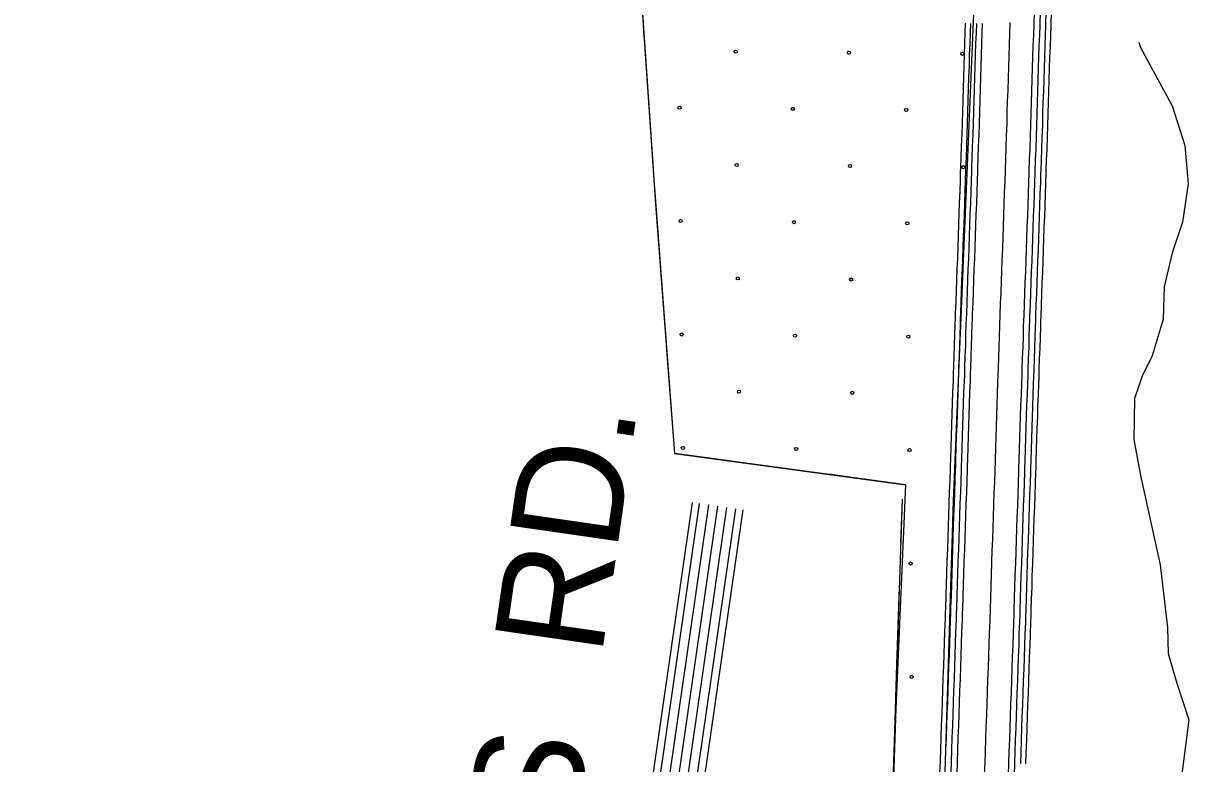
# Model space of a CAD drawing. Extents: x 1788175 to 1969470, y 584502 to 738744.
# Drawn here: x 1847057 to 1851011, y 661451 to 663962 of the extents above; entities that cross this region are included whole.
import ezdxf

# ---------------------------------------------------------------- set-up
doc = ezdxf.new("R2010")
doc.units = 0
for name, color, linetype in [('DESIGN - EROSION CONTROL - Devices', 7, 'Continuous'), ('DESIGN - ROW - Right-of-Way and Easement Labels', 7, 'Continuous'), ('DESIGN - SCRATCH - User 1', 7, 'Continuous'), ('DESIGN - TRANSPORTATION - Text', 7, 'Continuous'), ('SURVEY - CENTERLINE - Preliminary Text', 7, 'Continuous'), ('SURVEY - TRANSPORTATION - Roads', 7, 'Continuous'), ('SURVEY - VEGETATION - Features with Text', 7, 'Continuous')]:
    doc.layers.add(name, color=color, linetype=linetype)

msp = doc.modelspace()

# ---------------------------------------------------------------- linework, layer by layer
at = {"layer": 'DESIGN - EROSION CONTROL - Devices'}
for centre in [(1849473.6, 663866.2), (1849858.1, 663862.5), (1850242.7, 663858.7), (1849283.2, 663675.8), (1849667.7, 663672.1), (1850052.3, 663668.3), (1849477.3, 663481.7), (1849861.9, 663477.9), (1850246.4, 663474.2), (1849286.9, 663291.3), (1849671.4, 663287.5), (1850056, 663283.8), (1849481, 663097.1), (1849865.6, 663093.4), (1849290.6, 662906.7), (1849675.2, 662903), (1850059.7, 662899.2), (1849484.8, 662712.6), (1849869.3, 662708.8), (1849294.4, 662522.1), (1849678.9, 662518.4), (1850063.5, 662514.7), (1850067.2, 662130.1), (1850070.9, 661745.6)]:
    msp.add_circle(centre, 5.28, dxfattribs=at)
at = {"layer": 'DESIGN - SCRATCH - User 1'}
msp.add_line((1850212.8, 662343.8), (1850298.1, 664402.8), dxfattribs=at)
for points in [[(1850110.7, 664379.6), (1849123.1, 664511.3), (1849195.1, 663451), (1849195.1, 663447.4), (1849266.6, 662502.9), (1850049.5, 662397.3), (1850016.8, 661638.5), (1849989.5, 660828.9), (1849975.9, 660437.7)], [(1849975.9, 660437.7), (1850154.2, 660428.2), (1850212.8, 662343.8)]]:
    msp.add_lwpolyline(points, dxfattribs=at)
at = {"layer": 'DESIGN - TRANSPORTATION - Text'}
msp.add_lwpolyline([(1850841.1, 663897.8), (1850847.2, 663880), (1850954.6, 663682.5), (1850996.9, 663547.9), (1851009.2, 663417.6), (1850989.6, 663287.8), (1850954.4, 663184.1), (1850927, 663068.3), (1850923.6, 662958.3), (1850886.1, 662834.6), (1850853.2, 662765), (1850826.3, 662689.2), (1850824.6, 662551.1), (1850847.1, 662428.7), (1850913.2, 662125.7), (1850938.5, 661913.2), (1850941.4, 661825), (1850970.1, 661724.6), (1851010.5, 661600), (1850955.2, 661170.3), (1850790.2, 660914.1), (1850798.3, 660763.8), (1850968.5, 660473.5)], dxfattribs=at)
at = {"layer": 'SURVEY - CENTERLINE - Preliminary Text'}
for points in [[(1850485.9, 663956.3), (1850486.1, 663961.9), (1850487.2, 663999.3), (1850488.5, 664036.5), (1850489.6, 664073.5), (1850490.6, 664108.5), (1850491.9, 664146.2), (1850492.3, 664162), (1850493, 664194.2), (1850493.7, 664228.9), (1850494.8, 664265.7), (1850495.8, 664301.4), (1850497.1, 664336.7), (1850498.7, 664372.4), (1850500, 664407.8), (1850501.7, 664445.3), (1850502.1, 664455.2)], [(1850506.2, 663955.6), (1850506.4, 663961.3), (1850507.5, 663998.7), (1850508.8, 664035.8), (1850509.8, 664072.9), (1850510.9, 664107.8), (1850512.2, 664145.6), (1850512.6, 664161.6), (1850513.3, 664193.7), (1850514, 664228.4), (1850515, 664265.1), (1850516.1, 664300.7), (1850517.4, 664335.9), (1850519, 664371.5), (1850520.3, 664407), (1850521.9, 664444.4), (1850522.4, 664454.3)], [(1850526.2, 663954.9), (1850526.4, 663960.6), (1850527.4, 663998.1), (1850528.8, 664035.2), (1850529.8, 664072.3), (1850530.8, 664107.2), (1850532.2, 664145), (1850532.6, 664161.1), (1850533.3, 664193.3), (1850534, 664227.9), (1850535, 664264.6), (1850536.1, 664300.1), (1850537.3, 664335.1), (1850539, 664370.7), (1850540.3, 664406.2), (1850541.9, 664443.6), (1850542.3, 664453.4)], [(1850543.7, 663954.3), (1850543.9, 663960.1), (1850544.9, 663997.5), (1850546.3, 664034.6), (1850547.3, 664071.8), (1850548.3, 664106.6), (1850549.7, 664144.5), (1850550.1, 664160.7), (1850550.8, 664192.9), (1850551.5, 664227.5), (1850552.5, 664264.1), (1850553.5, 664299.5), (1850554.8, 664334.4), (1850556.5, 664370), (1850557.8, 664405.5), (1850559.4, 664442.8), (1850559.8, 664452.6)], [(1850237, 663461.7), (1850237.2, 663469.6), (1850238.9, 663508.8), (1850240.2, 663545.2), (1850241.6, 663586.3), (1850242.9, 663624.4), (1850243.9, 663662.4), (1850245, 663702.4), (1850246.3, 663740), (1850247.7, 663780), (1850249, 663818.1), (1850250, 663855.9), (1850251.4, 663895.2), (1850252.7, 663931.2), (1850253.8, 663962.6)], [(1850254.5, 663461.2), (1850254.7, 663469), (1850256.4, 663508.1), (1850257.7, 663544.6), (1850259, 663585.7), (1850260.4, 663623.9), (1850261.4, 663661.9), (1850262.5, 663701.8), (1850263.8, 663739.4), (1850265.2, 663779.4), (1850266.5, 663817.5), (1850267.5, 663855.4), (1850268.9, 663894.6), (1850270.2, 663930.6), (1850271.3, 663961.9)], [(1850274.5, 663460.7), (1850274.7, 663468.3), (1850276.4, 663507.4), (1850277.7, 663543.9), (1850279, 663585), (1850280.4, 663623.2), (1850281.4, 663661.4), (1850282.5, 663701.2), (1850283.8, 663738.7), (1850285.1, 663778.7), (1850286.5, 663816.9), (1850287.5, 663854.8), (1850288.9, 663893.9), (1850290.2, 663929.9), (1850291.3, 663961.3)], [(1850294.8, 663461), (1850295, 663467.6), (1850296.6, 663506.6), (1850298, 663543.2), (1850299.3, 663584.3), (1850300.6, 663622.6), (1850301.7, 663660.8), (1850302.7, 663700.6), (1850304.1, 663738), (1850305.4, 663778), (1850306.7, 663816.3), (1850307.8, 663854.1), (1850309.1, 663893.2), (1850310.5, 663929.2), (1850311.6, 663961.5)], [(1850319.6, 661455.2), (1850320.9, 661492.7), (1850322.6, 661535.6), (1850323.9, 661576), (1850325.3, 661615.3), (1850326.9, 661655.7), (1850328.2, 661693.6), (1850329.6, 661736.2), (1850330.9, 661775.8), (1850332.6, 661816.2), (1850333.9, 661856.6), (1850335, 661893.8), (1850336.6, 661935.6), (1850338, 661975.6), (1850339.3, 662015.3), (1850340.6, 662054.6), (1850341.7, 662092.1), (1850343, 662133.6), (1850344.4, 662173.3), (1850345.7, 662212.6), (1850347.1, 662251.2), (1850348.1, 662288.3), (1850349.7, 662329.1), (1850351.1, 662368), (1850352.4, 662406.6), (1850353.7, 662444.1), (1850354.8, 662480.9), (1850356.1, 662520.5), (1850357.2, 662558.4), (1850358.5, 662595.1), (1850359.8, 662632.6), (1850360.9, 662667.9), (1850362.2, 662706.5), (1850363.5, 662743.6), (1850364.5, 662768.8), (1850365.2, 662792.1), (1850366.5, 662828.8), (1850367.9, 662864.8), (1850368.9, 662901.6), (1850369.9, 662937.6), (1850371.3, 662972.6), (1850372.6, 663012.3), (1850373.9, 663049), (1850375.3, 663086.1), (1850376.9, 663123.6), (1850378.2, 663159.7), (1850379.6, 663198.3), (1850380.9, 663236.1), (1850382.2, 663274), (1850383.6, 663311.4), (1850384.9, 663347.8), (1850386.2, 663387.9), (1850387.6, 663425.7), (1850388.6, 663464.3), (1850390.3, 663502.9), (1850391.6, 663540), (1850392.9, 663581.1), (1850394.3, 663619.7), (1850395.3, 663658.3), (1850396.4, 663697.6), (1850397.7, 663734.7), (1850399, 663774.8), (1850400.4, 663813.4), (1850401.4, 663851.2), (1850402.8, 663889.8), (1850404.1, 663925.8), (1850405.4, 663964.4)], [(1850469.2, 663456.3), (1850469.3, 663461.5), (1850470.9, 663499.7), (1850472.3, 663537.2), (1850473.6, 663578.4), (1850475, 663617.2), (1850476, 663656.1), (1850477.1, 663695.1), (1850478.4, 663731.9), (1850479.7, 663772), (1850481.1, 663810.9), (1850482.1, 663848.7), (1850483.5, 663886.9), (1850484.8, 663923), (1850485.9, 663955.4)], [(1850489.5, 663455.7), (1850489.6, 663460.8), (1850491.2, 663498.9), (1850492.6, 663536.6), (1850493.9, 663577.7), (1850495.3, 663616.6), (1850496.3, 663655.6), (1850497.4, 663694.5), (1850498.7, 663731.2), (1850500, 663771.3), (1850501.4, 663810.2), (1850502.4, 663848.1), (1850503.7, 663886.2), (1850505.1, 663922.2), (1850506.2, 663954.7)], [(1850509.5, 663455.2), (1850509.6, 663460.1), (1850511.2, 663498.2), (1850512.5, 663535.9), (1850513.9, 663577.1), (1850515.3, 663616), (1850516.3, 663655.1), (1850517.3, 663693.8), (1850518.7, 663730.5), (1850520, 663770.7), (1850521.4, 663809.6), (1850522.4, 663847.5), (1850523.7, 663885.5), (1850525, 663921.5), (1850526.2, 663954)], [(1850526.9, 663454.7), (1850527.1, 663459.5), (1850528.7, 663497.5), (1850530, 663535.3), (1850531.4, 663576.5), (1850532.7, 663615.5), (1850533.8, 663654.6), (1850534.8, 663693.3), (1850536.2, 663729.9), (1850537.5, 663770.1), (1850538.9, 663809.1), (1850539.9, 663846.9), (1850541.2, 663884.9), (1850542.5, 663920.9), (1850543.7, 663953.4)], [(1850219.3, 662962.8), (1850219.9, 662978), (1850221.2, 663017.6), (1850222.6, 663054.5), (1850223.9, 663092.1), (1850225.6, 663129.7), (1850226.9, 663165.1), (1850228.2, 663203.6), (1850229.5, 663241.5), (1850230.9, 663279.3), (1850232.2, 663316.9), (1850233.5, 663353.1), (1850234.9, 663393.1), (1850236.2, 663430.4), (1850237, 663460.8)], [(1850236.8, 662962.1), (1850237.4, 662977.4), (1850238.7, 663017), (1850240.1, 663053.9), (1850241.4, 663091.5), (1850243, 663129), (1850244.3, 663164.5), (1850245.7, 663202.9), (1850247, 663240.8), (1850248.4, 663278.7), (1850249.7, 663316.3), (1850251, 663352.5), (1850252.4, 663392.5), (1850253.7, 663429.9), (1850254.5, 663460.3)], [(1850256.8, 662961.3), (1850257.4, 662976.7), (1850258.7, 663016.3), (1850260, 663053.1), (1850261.4, 663090.7), (1850263, 663128.2), (1850264.3, 663163.7), (1850265.7, 663202.2), (1850267, 663240.1), (1850268.3, 663278), (1850269.7, 663315.5), (1850271, 663351.8), (1850272.3, 663391.8), (1850273.7, 663429.3), (1850274.5, 663459.7)], [(1850277.1, 662961.5), (1850277.6, 662976), (1850279, 663015.5), (1850280.3, 663052.4), (1850281.7, 663089.9), (1850283.3, 663127.4), (1850284.6, 663163), (1850285.9, 663201.5), (1850287.3, 663239.4), (1850288.6, 663277.3), (1850289.9, 663314.8), (1850291.3, 663351.1), (1850292.6, 663391.1), (1850293.9, 663428.6), (1850294.8, 663460.1)], [(1850451.4, 662954.8), (1850452, 662969.7), (1850453.3, 663009.4), (1850454.6, 663046.1), (1850456, 663082.9), (1850457.6, 663120.4), (1850458.9, 663156.8), (1850460.3, 663195.4), (1850461.6, 663233.3), (1850462.9, 663271.1), (1850464.3, 663308.5), (1850465.6, 663345), (1850466.9, 663385.1), (1850468.3, 663423.2), (1850469.2, 663455.4)], [(1850471.7, 662954.1), (1850472.2, 662969), (1850473.6, 663008.7), (1850474.9, 663045.4), (1850476.2, 663082.1), (1850477.8, 663119.6), (1850479.2, 663156.1), (1850480.5, 663194.7), (1850481.9, 663232.5), (1850483.2, 663270.4), (1850484.5, 663307.8), (1850485.9, 663344.3), (1850487.2, 663384.4), (1850488.6, 663422.6), (1850489.4, 663454.9)], [(1850491.6, 662953.3), (1850492.2, 662968.2), (1850493.6, 663008), (1850494.9, 663044.7), (1850496.2, 663081.4), (1850497.8, 663118.8), (1850499.2, 663155.3), (1850500.5, 663194), (1850501.9, 663231.8), (1850503.2, 663269.7), (1850504.5, 663307.1), (1850505.9, 663343.6), (1850507.2, 663383.7), (1850508.6, 663422), (1850509.4, 663454.3)], [(1850509.1, 662952.6), (1850509.7, 662967.6), (1850511.1, 663007.4), (1850512.4, 663044), (1850513.7, 663080.7), (1850515.3, 663118.1), (1850516.7, 663154.7), (1850518, 663193.4), (1850519.4, 663231.2), (1850520.7, 663269.1), (1850522, 663306.5), (1850523.3, 663343), (1850524.7, 663383.1), (1850526, 663421.4), (1850526.9, 663453.9)], [(1850202.7, 662460.7), (1850203.4, 662485.6), (1850204.7, 662525.2), (1850205.8, 662563.2), (1850207.1, 662600.6), (1850208.4, 662637.5), (1850209.5, 662672.8), (1850210.8, 662711.9), (1850212.2, 662749.3), (1850213.1, 662774), (1850213.8, 662797), (1850215.2, 662834.3), (1850216.5, 662869.8), (1850217.5, 662905.9), (1850218.6, 662942.7), (1850219.3, 662961.8)], [(1850220.2, 662460.2), (1850220.9, 662485), (1850222.2, 662524.6), (1850223.3, 662562.6), (1850224.6, 662599.9), (1850225.9, 662637), (1850227, 662672.2), (1850228.3, 662711.3), (1850229.7, 662748.7), (1850230.6, 662773.4), (1850231.3, 662796.5), (1850232.7, 662833.7), (1850234, 662869.2), (1850235, 662905.4), (1850236, 662942.1), (1850236.8, 662961.2)], [(1850240.2, 662459.6), (1850240.9, 662484.4), (1850242.2, 662524), (1850243.3, 662562), (1850244.6, 662599.2), (1850245.9, 662636.3), (1850247, 662671.6), (1850248.3, 662710.5), (1850249.7, 662747.9), (1850250.6, 662772.7), (1850251.3, 662795.8), (1850252.6, 662833), (1850254, 662868.6), (1850255, 662904.8), (1850256, 662941.4), (1850256.8, 662960.4)], [(1850260.5, 662459.9), (1850261.1, 662483.8), (1850262.5, 662523.4), (1850263.5, 662561.4), (1850264.9, 662598.5), (1850266.2, 662635.7), (1850267.2, 662670.9), (1850268.6, 662709.8), (1850269.9, 662747.2), (1850270.9, 662772), (1850271.6, 662795.1), (1850272.9, 662832.2), (1850274.2, 662867.9), (1850275.3, 662904.3), (1850276.3, 662940.8), (1850277.1, 662960.6)], [(1850434.8, 662455), (1850435.5, 662478.3), (1850436.8, 662518.1), (1850437.9, 662555.8), (1850439.2, 662592.3), (1850440.5, 662630), (1850441.6, 662665.4), (1850442.9, 662703.7), (1850444.2, 662740.6), (1850445.2, 662766), (1850445.9, 662789.4), (1850447.2, 662825.9), (1850448.6, 662862.2), (1850449.6, 662899.3), (1850450.6, 662935), (1850451.4, 662954)], [(1850455.1, 662454.4), (1850455.8, 662477.7), (1850457.1, 662517.4), (1850458.2, 662555.2), (1850459.5, 662591.5), (1850460.8, 662629.4), (1850461.8, 662664.7), (1850463.2, 662703), (1850464.5, 662739.9), (1850465.5, 662765.3), (1850466.2, 662788.7), (1850467.5, 662825.1), (1850468.9, 662861.6), (1850469.9, 662898.7), (1850470.9, 662934.3), (1850471.6, 662953.2)], [(1850475.1, 662453.9), (1850475.8, 662477.1), (1850477.1, 662516.8), (1850478.1, 662554.5), (1850479.5, 662590.8), (1850480.8, 662628.7), (1850481.8, 662664.1), (1850483.2, 662702.2), (1850484.5, 662739.1), (1850485.5, 662764.6), (1850486.2, 662788.1), (1850487.5, 662824.4), (1850488.8, 662860.9), (1850489.9, 662898.2), (1850490.9, 662933.6), (1850491.6, 662952.4)], [(1850492.6, 662453.4), (1850493.3, 662476.6), (1850494.6, 662516.3), (1850495.6, 662554), (1850496.9, 662590.2), (1850498.3, 662628.1), (1850499.3, 662663.5), (1850500.7, 662701.6), (1850502, 662738.4), (1850503, 662764), (1850503.7, 662787.5), (1850505, 662823.8), (1850506.3, 662860.3), (1850507.4, 662897.7), (1850508.4, 662933), (1850509.1, 662951.8)], [(1850185.9, 661960.8), (1850186.6, 661980.7), (1850187.9, 662020.5), (1850189.2, 662059.3), (1850190.3, 662096.7), (1850191.6, 662138.6), (1850193, 662178.4), (1850194.3, 662217.8), (1850195.7, 662255.9), (1850196.7, 662293.5), (1850198.4, 662334.7), (1850199.7, 662373.2), (1850201, 662411.9), (1850202.4, 662448.9), (1850202.7, 662459.8)], [(1850203.4, 661960.2), (1850204.1, 661980.2), (1850205.4, 662019.9), (1850206.7, 662058.8), (1850207.8, 662096.2), (1850209.1, 662138.1), (1850210.5, 662177.8), (1850211.8, 662217.2), (1850213.2, 662255.4), (1850214.2, 662292.9), (1850215.9, 662334.1), (1850217.2, 662372.6), (1850218.5, 662411.3), (1850219.8, 662448.4), (1850220.2, 662459.3)], [(1850223.4, 661959.6), (1850224.1, 661979.5), (1850225.4, 662019.2), (1850226.7, 662058.2), (1850227.8, 662095.6), (1850229.1, 662137.4), (1850230.5, 662177.2), (1850231.8, 662216.5), (1850233.1, 662254.7), (1850234.2, 662292.2), (1850235.8, 662333.3), (1850237.2, 662372), (1850238.5, 662410.6), (1850239.8, 662447.7), (1850240.2, 662458.7)], [(1850243.7, 661959.8), (1850244.3, 661978.8), (1850245.7, 662018.5), (1850247, 662057.5), (1850248, 662094.9), (1850249.4, 662136.7), (1850250.7, 662176.5), (1850252.1, 662215.8), (1850253.4, 662254.1), (1850254.5, 662291.5), (1850256.1, 662332.6), (1850257.4, 662371.3), (1850258.8, 662409.9), (1850260.1, 662447.1), (1850260.5, 662459)], [(1850418, 661954), (1850418.7, 661972.9), (1850420, 662012.6), (1850421.3, 662052.1), (1850422.4, 662089.7), (1850423.7, 662130.9), (1850425.1, 662170.5), (1850426.4, 662209.8), (1850427.8, 662248.7), (1850428.8, 662285.6), (1850430.4, 662326.1), (1850431.8, 662365.2), (1850433.1, 662403.8), (1850434.5, 662441.5), (1850434.8, 662454.1)], [(1850438.3, 661953.3), (1850438.9, 661972.3), (1850440.3, 662011.9), (1850441.6, 662051.5), (1850442.7, 662089.1), (1850444, 662130.3), (1850445.3, 662169.9), (1850446.7, 662209.1), (1850448, 662248), (1850449.1, 662284.9), (1850450.7, 662325.3), (1850452, 662364.5), (1850453.4, 662403.1), (1850454.7, 662440.9), (1850455.1, 662453.5)], [(1850458.3, 661952.6), (1850458.9, 661971.6), (1850460.3, 662011.2), (1850461.6, 662050.9), (1850462.7, 662088.5), (1850464, 662129.6), (1850465.3, 662169.2), (1850466.7, 662208.4), (1850468, 662247.4), (1850469.1, 662284.2), (1850470.7, 662324.6), (1850472, 662363.8), (1850473.4, 662402.3), (1850474.7, 662440.2), (1850475.1, 662452.9)], [(1850475.8, 661952), (1850476.4, 661971), (1850477.7, 662010.6), (1850479.1, 662050.3), (1850480.1, 662087.9), (1850481.5, 662129), (1850482.8, 662168.6), (1850484.2, 662207.8), (1850485.5, 662246.8), (1850486.5, 662283.6), (1850488.2, 662323.9), (1850489.5, 662363.2), (1850490.9, 662401.7), (1850492.2, 662439.7), (1850492.6, 662452.4)], [(1850168.2, 661460.5), (1850169.6, 661498.3), (1850171.2, 661541), (1850172.5, 661581.1), (1850173.9, 661621), (1850175.5, 661661.5), (1850176.9, 661698.7), (1850178.2, 661741.1), (1850179.6, 661781.5), (1850181.2, 661821.8), (1850182.5, 661861.3), (1850183.6, 661898.8), (1850185.2, 661941.1), (1850185.9, 661959.9)], [(1850185.7, 661459.9), (1850187, 661497.6), (1850188.7, 661540.4), (1850190, 661580.5), (1850191.4, 661620.3), (1850193, 661660.8), (1850194.3, 661698.1), (1850195.7, 661740.6), (1850197.1, 661780.8), (1850198.7, 661821.2), (1850200, 661860.7), (1850201.1, 661898.3), (1850202.7, 661940.5), (1850203.4, 661959.3)], [(1850205.7, 661459.2), (1850207, 661496.9), (1850208.7, 661539.7), (1850210, 661579.9), (1850211.4, 661619.6), (1850213, 661660), (1850214.3, 661697.4), (1850215.7, 661739.9), (1850217, 661780.1), (1850218.7, 661820.4), (1850220, 661860.1), (1850221.1, 661897.6), (1850222.7, 661939.8), (1850223.4, 661958.6)], [(1850226, 661459.4), (1850227.3, 661496.1), (1850228.9, 661539), (1850230.3, 661579.2), (1850231.6, 661618.8), (1850233.3, 661659.3), (1850234.6, 661696.7), (1850236, 661739.2), (1850237.3, 661779.3), (1850239, 661819.7), (1850240.3, 661859.5), (1850241.3, 661896.9), (1850243, 661939), (1850243.7, 661958.9)], [(1850400.3, 661453.2), (1850401.6, 661489.7), (1850403.3, 661532.7), (1850404.6, 661573.3), (1850406, 661612.3), (1850407.6, 661652.7), (1850408.9, 661690.9), (1850410.3, 661733.5), (1850411.6, 661772.8), (1850413.3, 661813.2), (1850414.6, 661854.2), (1850415.7, 661891), (1850417.3, 661932.7), (1850418, 661953)], [(1850420.6, 661452.5), (1850421.9, 661488.9), (1850423.5, 661532), (1850424.9, 661572.6), (1850426.2, 661611.5), (1850427.9, 661651.9), (1850429.2, 661690.2), (1850430.6, 661732.8), (1850431.9, 661772.1), (1850433.5, 661812.5), (1850434.9, 661853.5), (1850435.9, 661890.4), (1850437.6, 661931.9), (1850438.3, 661952.4)], [(1850440.6, 661451.8), (1850441.9, 661488.2), (1850443.5, 661531.3), (1850444.9, 661571.9), (1850446.2, 661610.8), (1850447.9, 661651.1), (1850449.2, 661689.5), (1850450.6, 661732.2), (1850451.9, 661771.3), (1850453.5, 661811.8), (1850454.9, 661852.9), (1850455.9, 661889.7), (1850457.6, 661931.2), (1850458.3, 661951.7)], [(1850458.1, 661451.2), (1850459.4, 661487.5), (1850461, 661530.6), (1850462.4, 661571.3), (1850463.7, 661610.1), (1850465.3, 661650.5), (1850466.7, 661688.9), (1850468.1, 661731.6), (1850469.4, 661770.7), (1850471, 661811.1), (1850472.4, 661852.4), (1850473.4, 661889.1), (1850475.1, 661930.6), (1850475.7, 661951.1)], [(1850161.4, 661257.1), (1850161.5, 661258.9), (1850162.8, 661296.1), (1850164.2, 661338.9), (1850165.5, 661379.4), (1850166.9, 661419.8), (1850168.2, 661460.2)], [(1850178.9, 661256.4), (1850179, 661258.3), (1850180.3, 661295.5), (1850181.6, 661338.3), (1850183, 661378.8), (1850184.4, 661419.2), (1850185.7, 661459.6)], [(1850198.9, 661255.5), (1850199, 661257.5), (1850200.3, 661294.8), (1850201.6, 661337.7), (1850203, 661378.2), (1850204.3, 661418.6), (1850205.7, 661458.9)], [(1850219.2, 661255.9), (1850219.2, 661256.8), (1850220.6, 661294.1), (1850221.9, 661337), (1850223.3, 661377.5), (1850224.6, 661417.9), (1850226, 661458.3)], [(1850318.2, 661414.8), (1850319.6, 661455.2)], [(1850393.5, 661248.3), (1850393.5, 661250), (1850394.9, 661288.3), (1850396.3, 661331.3), (1850397.6, 661371.7), (1850399, 661412.1), (1850400.3, 661452.5)], [(1850413.7, 661247.4), (1850413.8, 661249.2), (1850415.2, 661287.6), (1850416.5, 661330.7), (1850417.9, 661371), (1850419.2, 661411.4), (1850420.6, 661451.8)]]:
    msp.add_lwpolyline(points, dxfattribs=at)
at = {"layer": 'SURVEY - TRANSPORTATION - Roads'}
for points in [[(1849067.9, 659121), (1849011.9, 659232), (1848981.9, 659301.2), (1848954.3, 659366.3), (1848942.7, 659446.5), (1848945.9, 659640.6), (1849051.5, 660427.2), (1849327.1, 662337.1)], [(1849090, 659132.2), (1849034.3, 659242.5), (1849004.6, 659310.9), (1848978.3, 659373), (1848967.5, 659448.1), (1848970.6, 659638.8), (1849076, 660423.8), (1849351.6, 662333.5)], [(1849117.7, 659146.1), (1849062.3, 659255.6), (1849033.1, 659323.1), (1849008.4, 659381.4), (1848998.5, 659450), (1849001.6, 659636.5), (1849106.7, 660419.5), (1849382.2, 662329.1)], [(1849145.3, 659160.1), (1849090.4, 659268.8), (1849061.6, 659335.3), (1849038.5, 659389.8), (1849029.5, 659452), (1849032.6, 659634.1), (1849137.4, 660415.2), (1849412.9, 662324.7)], [(1849145.3, 659160.1), (1849090.4, 659268.8), (1849061.6, 659335.3), (1849038.5, 659389.8), (1849029.5, 659452), (1849032.6, 659634.1), (1849137.4, 660415.2), (1849412.9, 662324.7)], [(1849173, 659174.1), (1849118.5, 659282), (1849090, 659347.6), (1849068.6, 659398.2), (1849060.6, 659454), (1849063.5, 659631.8), (1849168.1, 660411), (1849443.6, 662320.2)], [(1849200.7, 659188), (1849146.6, 659295.1), (1849118.5, 659359.8), (1849098.7, 659406.6), (1849091.6, 659455.9), (1849094.5, 659629.5), (1849198.8, 660406.7), (1849474.3, 662315.8)], [(1849223.6, 659199.6), (1849169.9, 659306), (1849142.2, 659369.9), (1849123.7, 659413.5), (1849117.4, 659457.6), (1849120.2, 659627.5), (1849224.3, 660403.1), (1849499.7, 662312.1)]]:
    msp.add_lwpolyline(points, dxfattribs=at)
at = {"layer": 'SURVEY - VEGETATION - Features with Text'}
for points in [[(1847143.4, 666886.8), (1847057.3, 665860.1), (1849033.5, 665556.7), (1849103.4, 666012.3), (1849936.2, 665865.1), (1849843.6, 665374.7), (1850196.3, 665308.6), (1850133.7, 664854), (1850110.7, 664379.6), (1849123.1, 664511.3), (1849159.6, 663958.1), (1849202.3, 663349.2), (1849233.4, 662932.8), (1849266.6, 662502.9)], [(1849145.1, 664178.2), (1849159.6, 663958.1), (1849162.7, 663914.8)], [(1849173.2, 663765.2), (1849191.6, 663501.8)], [(1849191.6, 663501.8), (1849202.3, 663349.2), (1849210.6, 663238.5)], [(1849221.7, 663088.9), (1849233.4, 662932.8), (1849241.6, 662825.7)], [(1849241.6, 662825.7), (1849262, 662562.4)], [(1850049.5, 662397.3), (1849266.6, 662502.9)], [(1849377.6, 662488), (1849266.6, 662502.9)], [(1849639.2, 662452.7), (1849377.6, 662488)], [(1850049.5, 662397.3), (1849787.9, 662432.6)], [(1849789.5, 659196), (1849783.8, 659691.7), (1849860, 659716.2), (1849948.6, 659745.8), (1849975.9, 660427.5), (1850039.5, 662348.5)], [(1850034.6, 662201), (1850039.5, 662348.5)], [(1850020.9, 661787.3), (1850029.7, 662051.1)], [(1850012.2, 661523.4), (1850020.9, 661787.3)]]:
    msp.add_lwpolyline(points, dxfattribs=at)

# ---------------------------------------------------------------- texts
at = {"layer": 'DESIGN - ROW - Right-of-Way and Easement Labels'}
for s, p in [('RD.', (1849018.9, 661811.6)), ('BETTIS', (1848731.5, 659820.2))]:
    msp.add_text(s, height=370, rotation=81.7903, dxfattribs=at).set_placement(p)

doc.saveas('drawing.dxf')
